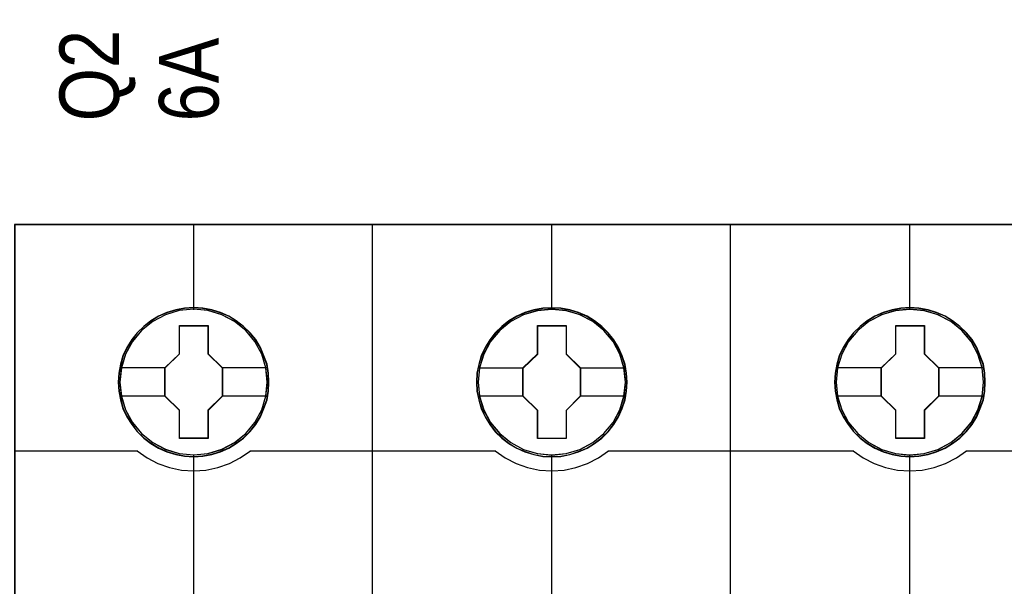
# Model space of a CAD drawing. Header units: millimetres. Extents: x -1290 to 1795, y -4192 to -1311.
# Tile 662 of 1056: x 1110.09 to 1119.99, y -2882.44 to -2876.75. Entities that reach past the tile are written whole.
import ezdxf

# ---------------------------------------------------------------- set-up
doc = ezdxf.new("R2010")
doc.units = ezdxf.units.MM
doc.layers.add('45', color=7, linetype='Continuous')
doc.layers.add('Aparatura', color=7, linetype='Continuous', lineweight=13)
doc.styles.get("Standard").update_dxf_attribs({"font": 'ARIALN.TTF', "width": 0.8})

# ---------------------------------------------------------------- blocks, each defined once
blk = doc.blocks.new('*U378')
at = {"layer": '45', "color": 7}
for points in [[(333.494761, -83.678926), (315.485844, -83.678926), (315.485844, -165.701694), (333.494761, -165.701694), (351.492541, -165.701694), (369.501457, -165.701694), (369.501457, -83.678926), (351.492541, -83.678926), (333.494761, -83.678926)], [(328.27944, -91.600049), (328.257084, -91.147317), (328.18443, -90.700106), (328.027944, -90.269458), (327.849102, -89.855373), (327.614373, -89.463374), (327.334933, -89.115543), (327.005194, -88.795317), (326.636334, -88.519261), (326.267473, -88.276331), (325.837136, -88.094134), (325.406799, -87.967148), (324.948518, -87.884332), (324.495825, -87.856726), (324.037544, -87.884332), (323.596029, -87.967148), (323.148926, -88.094134), (322.735355, -88.276331), (322.344139, -88.519261), (321.986456, -88.795317), (321.651129, -89.115543), (321.382866, -89.463374), (321.142548, -89.855373), (320.941352, -90.269458), (320.823987, -90.700106), (320.734566, -91.147317), (320.701033, -91.600049), (320.734566, -92.04726), (320.823987, -92.483429), (320.941352, -92.919598), (321.142548, -93.333683), (321.382866, -93.720162), (321.651129, -94.084556), (321.986456, -94.404781), (322.344139, -94.680838), (322.735355, -94.912725), (323.148926, -95.094922), (323.596029, -95.23295), (324.037544, -95.321288), (324.495825, -95.343373), (324.948518, -95.321288), (325.406799, -95.23295), (325.837136, -95.094922), (326.267473, -94.912725), (326.636334, -94.680838), (327.005194, -94.404781), (327.334933, -94.084556), (327.614373, -93.720162), (327.849102, -93.333683), (328.027944, -92.919598), (328.18443, -92.483429), (328.257084, -92.04726), (328.27944, -91.600049)], [(328.27944, -91.600049), (328.257084, -91.147317), (328.18443, -90.700106), (328.027944, -90.269458), (327.849102, -89.855373), (327.614373, -89.463374), (327.334933, -89.115543), (327.005194, -88.795317), (326.636334, -88.519261), (326.267473, -88.276331), (325.837136, -88.094134), (325.406799, -87.967148), (324.948518, -87.884332), (324.495825, -87.856726), (324.037544, -87.884332), (323.596029, -87.967148), (323.148926, -88.094134), (322.735355, -88.276331), (322.344139, -88.519261), (321.986456, -88.795317), (321.651129, -89.115543), (321.382866, -89.463374), (321.142548, -89.855373), (320.941352, -90.269458), (320.823987, -90.700106), (320.734566, -91.147317), (320.701033, -91.600049), (320.734566, -92.04726), (320.823987, -92.483429), (320.941352, -92.919598), (321.142548, -93.333683), (321.382866, -93.720162), (321.651129, -94.084556), (321.986456, -94.404781), (322.344139, -94.680838), (322.735355, -94.912725), (323.148926, -95.094922), (323.596029, -95.23295), (324.037544, -95.321288), (324.495825, -95.343373), (324.948518, -95.321288), (325.406799, -95.23295), (325.837136, -95.094922), (326.267473, -94.912725), (326.636334, -94.680838), (327.005194, -94.404781), (327.334933, -94.084556), (327.614373, -93.720162), (327.849102, -93.333683), (328.027944, -92.919598), (328.18443, -92.483429), (328.257084, -92.04726), (328.27944, -91.600049)], [(346.277483, -91.605435), (346.255127, -91.152703), (346.182471, -90.705492), (346.02598, -90.274844), (345.847133, -89.86076), (345.612397, -89.46876), (345.332949, -89.120929), (345.003201, -88.800703), (344.639919, -88.519126), (344.265459, -88.281718), (343.835109, -88.09952), (343.404759, -87.972534), (342.946465, -87.889718), (342.49376, -87.862112), (342.041054, -87.889718), (341.593938, -87.972534), (341.146821, -88.09952), (340.733239, -88.281718), (340.342012, -88.519126), (339.984319, -88.800703), (339.648981, -89.120929), (339.3863, -89.46876), (339.140386, -89.86076), (338.944773, -90.274844), (338.821816, -90.705492), (338.732392, -91.152703), (338.704448, -91.605435), (338.732392, -92.052647), (338.821816, -92.488815), (338.944773, -92.924984), (339.140386, -93.339069), (339.3863, -93.725548), (339.648981, -94.089942), (339.984319, -94.410167), (340.342012, -94.686224), (340.733239, -94.918111), (341.146821, -95.100308), (341.593938, -95.238336), (342.041054, -95.326674), (342.49376, -95.348759), (342.946465, -95.326674), (343.404759, -95.238336), (343.835109, -95.100308), (344.265459, -94.918111), (344.639919, -94.686224), (345.003201, -94.410167), (345.332949, -94.089942), (345.612397, -93.725548), (345.847133, -93.339069), (346.02598, -92.924984), (346.182471, -92.488815), (346.255127, -92.052647), (346.277483, -91.605435)], [(346.277483, -91.605435), (346.255127, -91.152703), (346.182471, -90.705492), (346.02598, -90.274844), (345.847133, -89.86076), (345.612397, -89.46876), (345.332949, -89.120929), (345.003201, -88.800703), (344.639919, -88.519126), (344.265459, -88.281718), (343.835109, -88.09952), (343.404759, -87.972534), (342.946465, -87.889718), (342.49376, -87.862112), (342.041054, -87.889718), (341.593938, -87.972534), (341.146821, -88.09952), (340.733239, -88.281718), (340.342012, -88.519126), (339.984319, -88.800703), (339.648981, -89.120929), (339.3863, -89.46876), (339.140386, -89.86076), (338.944773, -90.274844), (338.821816, -90.705492), (338.732392, -91.152703), (338.704448, -91.605435), (338.732392, -92.052647), (338.821816, -92.488815), (338.944773, -92.924984), (339.140386, -93.339069), (339.3863, -93.725548), (339.648981, -94.089942), (339.984319, -94.410167), (340.342012, -94.686224), (340.733239, -94.918111), (341.146821, -95.100308), (341.593938, -95.238336), (342.041054, -95.326674), (342.49376, -95.348759), (342.946465, -95.326674), (343.404759, -95.238336), (343.835109, -95.100308), (344.265459, -94.918111), (344.639919, -94.686224), (345.003201, -94.410167), (345.332949, -94.089942), (345.612397, -93.725548), (345.847133, -93.339069), (346.02598, -92.924984), (346.182471, -92.488815), (346.255127, -92.052647), (346.277483, -91.605435)], [(346.26137, -91.606333), (346.239104, -91.155446), (346.16674, -90.710058), (346.010878, -90.281166), (345.83275, -89.86877), (345.598957, -89.478368), (345.320632, -89.131955), (344.992209, -88.813035), (344.630387, -88.532606), (344.257432, -88.296165), (343.828812, -88.114711), (343.400192, -87.988243), (342.943739, -87.905763), (342.492853, -87.87827), (342.041967, -87.905763), (341.596648, -87.988243), (341.151328, -88.114711), (340.739408, -88.296165), (340.349753, -88.532606), (339.993497, -88.813035), (339.659508, -89.131955), (339.397882, -89.478368), (339.152957, -89.86877), (338.958129, -90.281166), (338.835667, -90.710058), (338.746603, -91.155446), (338.71877, -91.606333), (338.746603, -92.051721), (338.835667, -92.486112), (338.958129, -92.920503), (339.152957, -93.332899), (339.397882, -93.717802), (339.659508, -94.080711), (339.993497, -94.399631), (340.349753, -94.674562), (340.739408, -94.905504), (341.151328, -95.086958), (341.596648, -95.224424), (342.041967, -95.312401), (342.492853, -95.334396), (342.943739, -95.312401), (343.400192, -95.224424), (343.828812, -95.086958), (344.257432, -94.905504), (344.630387, -94.674562), (344.992209, -94.399631), (345.320632, -94.080711), (345.598957, -93.717802), (345.83275, -93.332899), (346.010878, -92.920503), (346.16674, -92.486112), (346.239104, -92.051721), (346.26137, -91.606333)], [(364.280897, -91.600049), (364.258537, -91.147317), (364.185865, -90.700106), (364.029342, -90.269458), (363.850458, -89.855373), (363.615673, -89.463374), (363.336168, -89.115543), (363.006351, -88.795317), (362.637403, -88.519261), (362.268455, -88.276331), (361.838017, -88.094134), (361.407578, -87.967148), (360.949188, -87.884332), (360.496389, -87.856726), (360.037999, -87.884332), (359.59638, -87.967148), (359.149171, -88.094134), (358.735503, -88.276331), (358.344194, -88.519261), (357.986427, -88.795317), (357.65102, -89.115543), (357.388285, -89.463374), (357.14232, -89.855373), (356.941076, -90.269458), (356.823683, -90.700106), (356.734241, -91.147317), (356.700701, -91.600049), (356.734241, -92.04726), (356.823683, -92.483429), (356.941076, -92.919598), (357.14232, -93.333683), (357.388285, -93.720162), (357.65102, -94.084556), (357.986427, -94.404781), (358.344194, -94.680838), (358.735503, -94.912725), (359.149171, -95.094922), (359.59638, -95.23295), (360.037999, -95.321288), (360.496389, -95.343373), (360.949188, -95.321288), (361.407578, -95.23295), (361.838017, -95.094922), (362.268455, -94.912725), (362.637403, -94.680838), (363.006351, -94.404781), (363.336168, -94.084556), (363.615673, -93.720162), (363.850458, -93.333683), (364.029342, -92.919598), (364.185865, -92.483429), (364.258537, -92.04726), (364.280897, -91.600049)], [(364.280897, -91.600049), (364.258537, -91.147317), (364.185865, -90.700106), (364.029342, -90.269458), (363.850458, -89.855373), (363.615673, -89.463374), (363.336168, -89.115543), (363.006351, -88.795317), (362.637403, -88.519261), (362.268455, -88.276331), (361.838017, -88.094134), (361.407578, -87.967148), (360.949188, -87.884332), (360.496389, -87.856726), (360.037999, -87.884332), (359.59638, -87.967148), (359.149171, -88.094134), (358.735503, -88.276331), (358.344194, -88.519261), (357.986427, -88.795317), (357.65102, -89.115543), (357.388285, -89.463374), (357.14232, -89.855373), (356.941076, -90.269458), (356.823683, -90.700106), (356.734241, -91.147317), (356.700701, -91.600049), (356.734241, -92.04726), (356.823683, -92.483429), (356.941076, -92.919598), (357.14232, -93.333683), (357.388285, -93.720162), (357.65102, -94.084556), (357.986427, -94.404781), (358.344194, -94.680838), (358.735503, -94.912725), (359.149171, -95.094922), (359.59638, -95.23295), (360.037999, -95.321288), (360.496389, -95.343373), (360.949188, -95.321288), (361.407578, -95.23295), (361.838017, -95.094922), (362.268455, -94.912725), (362.637403, -94.680838), (363.006351, -94.404781), (363.336168, -94.084556), (363.615673, -93.720162), (363.850458, -93.333683), (364.029342, -92.919598), (364.185865, -92.483429), (364.258537, -92.04726), (364.280897, -91.600049)], [(364.264784, -91.600049), (364.242519, -91.149271), (364.170156, -90.70399), (364.014298, -90.275201), (363.836175, -89.862904), (363.602389, -89.472597), (363.324071, -89.126267), (362.995656, -88.807424), (362.628277, -88.532559), (362.260898, -88.290678), (361.832289, -88.109268), (361.40368, -87.98283), (360.94724, -87.900371), (360.496365, -87.872884), (360.039924, -87.900371), (359.600183, -87.98283), (359.154875, -88.109268), (358.742965, -88.290678), (358.35332, -88.532559), (357.997074, -88.807424), (357.663093, -89.126267), (357.401474, -89.472597), (357.156555, -89.862904), (356.956166, -90.275201), (356.839273, -90.70399), (356.750212, -91.149271), (356.716813, -91.600049), (356.750212, -92.04533), (356.839273, -92.479616), (356.956166, -92.913902), (357.156555, -93.3262), (357.401474, -93.71101), (357.663093, -94.073831), (357.997074, -94.392674), (358.35332, -94.667539), (358.742965, -94.898426), (359.154875, -95.079836), (359.600183, -95.217269), (360.039924, -95.305225), (360.496365, -95.327214), (360.94724, -95.305225), (361.40368, -95.217269), (361.832289, -95.079836), (362.260898, -94.898426), (362.628277, -94.667539), (362.995656, -94.392674), (363.324071, -94.073831), (363.602389, -93.71101), (363.836175, -93.3262), (364.014298, -92.913902), (364.170156, -92.479616), (364.242519, -92.04533), (364.264784, -91.600049)], [(323.780515, -88.757996), (325.222224, -88.757996), (325.222224, -90.173565), (325.943078, -90.881349), (325.943078, -92.302448), (325.222224, -93.021291), (325.222224, -94.43133), (323.780515, -94.43133), (323.780515, -93.021291), (323.042766, -92.302448), (323.042766, -90.881349), (323.780515, -90.173565), (323.780515, -88.757996)], [(323.780515, -88.757996), (325.222224, -88.757996), (325.222224, -88.757996), (325.222224, -90.173565), (325.222224, -90.173565), (325.943078, -90.881349), (325.943078, -90.881349), (325.943078, -92.302448), (325.943078, -92.302448), (325.222224, -93.021291), (325.222224, -93.021291), (325.222224, -94.43133), (325.222224, -94.43133), (323.780515, -94.43133), (323.780515, -94.43133), (323.780515, -93.021291), (323.780515, -93.021291), (323.042766, -92.302448), (323.042766, -92.302448), (323.042766, -90.881349), (323.042766, -90.881349), (323.780515, -90.173565), (323.780515, -90.173565), (323.780515, -88.757996), (323.780515, -88.757996)], [(323.788431, -88.774154), (325.21412, -88.774154), (325.21412, -90.18166), (325.926965, -90.885412), (325.926965, -92.298416), (325.21412, -93.013165), (325.21412, -94.415172), (323.788431, -94.415172), (323.788431, -93.013165), (323.058879, -92.298416), (323.058879, -90.885412), (323.788431, -90.18166), (323.788431, -88.774154)], [(341.78354, -88.757996), (343.224486, -88.757996), (343.224486, -90.179059), (343.939331, -90.886825), (343.939331, -92.307887), (343.224486, -93.026713), (343.224486, -94.436716), (341.78354, -94.436716), (341.78354, -93.026713), (341.04618, -92.307887), (341.04618, -90.886825), (341.78354, -90.179059), (341.78354, -88.757996)], [(341.78354, -88.757996), (343.224486, -88.757996), (343.224486, -88.757996), (343.224486, -90.179059), (343.224486, -90.179059), (343.939331, -90.886825), (343.939331, -90.886825), (343.939331, -92.307887), (343.939331, -92.307887), (343.224486, -93.026713), (343.224486, -93.026713), (343.224486, -94.436716), (343.224486, -94.436716), (341.78354, -94.436716), (341.78354, -94.436716), (341.78354, -93.026713), (341.78354, -93.026713), (341.04618, -92.307887), (341.04618, -92.307887), (341.04618, -90.886825), (341.04618, -90.886825), (341.78354, -90.179059), (341.78354, -90.179059), (341.78354, -88.757996), (341.78354, -88.757996)], [(341.791896, -88.774154), (343.217684, -88.774154), (343.217684, -90.18713), (343.925008, -90.890869), (343.925008, -92.303844), (343.217684, -93.018579), (343.217684, -94.420558), (341.791896, -94.420558), (341.791896, -93.018579), (341.062293, -92.303844), (341.062293, -90.890869), (341.791896, -90.18713), (341.791896, -88.774154)], [(359.781325, -88.757996), (361.222272, -88.757996), (361.222272, -90.173565), (361.942745, -90.881349), (361.942745, -92.302448), (361.222272, -93.021291), (361.222272, -94.43133), (359.781325, -94.43133), (359.781325, -93.021291), (359.049595, -92.302448), (359.049595, -90.881349), (359.781325, -90.173565), (359.781325, -88.757996)], [(359.781325, -88.757996), (361.222272, -88.757996), (361.222272, -88.757996), (361.222272, -90.173565), (361.222272, -90.173565), (361.942745, -90.881349), (361.942745, -90.881349), (361.942745, -92.302448), (361.942745, -92.302448), (361.222272, -93.021291), (361.222272, -93.021291), (361.222272, -94.43133), (361.222272, -94.43133), (359.781325, -94.43133), (359.781325, -94.43133), (359.781325, -93.021291), (359.781325, -93.021291), (359.049595, -92.302448), (359.049595, -92.302448), (359.049595, -90.881349), (359.049595, -90.881349), (359.781325, -90.173565), (359.781325, -90.173565), (359.781325, -88.757996), (359.781325, -88.757996)], [(359.78974, -88.774154), (361.215528, -88.774154), (361.215528, -90.18166), (361.928422, -90.885412), (361.928422, -92.298416), (361.215528, -93.013165), (361.215528, -94.415172), (359.78974, -94.415172), (359.78974, -93.013165), (359.065708, -92.298416), (359.065708, -90.885412), (359.78974, -90.18166), (359.78974, -88.774154)]]:
    blk.add_lwpolyline(points, close=True, dxfattribs=at)
at = {"layer": '45', "color": 139}
for points in [[(333.494761, -83.678926), (315.485844, -83.678926), (315.485844, -165.701694), (333.494761, -165.701694), (351.492541, -165.701694), (369.501457, -165.701694), (369.501457, -83.678926), (351.492541, -83.678926), (333.494761, -83.678926)], [(333.50013, -83.695084), (315.501957, -83.695084), (315.501957, -165.685536), (333.50013, -165.685536), (351.487172, -165.685536), (369.485345, -165.685536), (369.485345, -83.695084), (351.487172, -83.695084), (333.50013, -83.695084)], [(328.195295, -91.594595), (328.122627, -90.876791), (327.915803, -90.192115), (327.574823, -89.557134), (327.116456, -88.999455), (326.551882, -88.552207), (325.909051, -88.215391), (325.210321, -88.005571), (324.489232, -87.939312), (323.768143, -88.005571), (323.080593, -88.215391), (322.437761, -88.552207), (321.873188, -88.999455), (321.414821, -89.557134), (321.073841, -90.192115), (320.855837, -90.876791), (320.788759, -91.594595), (320.855837, -92.306879), (321.073841, -92.997076), (321.414821, -93.621014), (321.873188, -94.178693), (322.437761, -94.631462), (323.080593, -94.968278), (323.768143, -95.18362), (324.489232, -95.2554), (325.210321, -95.18362), (325.909051, -94.968278), (326.551882, -94.631462), (327.116456, -94.178693), (327.574823, -93.621014), (327.915803, -92.997076), (328.122627, -92.306879), (328.195295, -91.594595)], [(328.202456, -91.594595), (328.129773, -90.876791), (327.922905, -90.192115), (327.576261, -89.562656), (327.112206, -89.004976), (326.558695, -88.552207), (325.915727, -88.220913), (325.216849, -88.005571), (324.495607, -87.939312), (323.774365, -88.005571), (323.075487, -88.220913), (322.438111, -88.552207), (321.879008, -89.004976), (321.409362, -89.562656), (321.06831, -90.192115), (320.861442, -90.876791), (320.788759, -91.594595), (320.861442, -92.306879), (321.06831, -92.997076), (321.409362, -93.626535), (321.879008, -94.184214), (322.438111, -94.636984), (323.075487, -94.9738), (323.774365, -95.18362), (324.495607, -95.2554), (325.216849, -95.18362), (325.915727, -94.9738), (326.558695, -94.636984), (327.112206, -94.184214), (327.576261, -93.626535), (327.922905, -92.997076), (328.129773, -92.306879), (328.202456, -91.594595)], [(346.198709, -91.594595), (346.120454, -90.876791), (345.913636, -90.192115), (345.572666, -89.562656), (345.114312, -89.004976), (344.549755, -88.552207), (343.906943, -88.220913), (343.213823, -88.005571), (342.487166, -87.939312), (341.766098, -88.005571), (341.078568, -88.220913), (340.435756, -88.552207), (339.871199, -89.004976), (339.412846, -89.562656), (339.071875, -90.192115), (338.859468, -90.876791), (338.786802, -91.594595), (338.859468, -92.306879), (339.071875, -92.997076), (339.412846, -93.626535), (339.871199, -94.184214), (340.435756, -94.636984), (341.078568, -94.9738), (341.766098, -95.18362), (342.487166, -95.2554), (343.213823, -95.18362), (343.906943, -94.9738), (344.549755, -94.636984), (345.114312, -94.184214), (345.572666, -93.626535), (345.913636, -92.997076), (346.120454, -92.306879), (346.198709, -91.594595)], [(346.198709, -91.599982), (346.126043, -90.882177), (345.919225, -90.197501), (345.572666, -89.56252), (345.108723, -89.004841), (344.555345, -88.552072), (343.912533, -88.220777), (343.213823, -88.010957), (342.492756, -87.944698), (341.771688, -88.010957), (341.072979, -88.220777), (340.435756, -88.552072), (339.876788, -89.004841), (339.412846, -89.56252), (339.066286, -90.197501), (338.859468, -90.882177), (338.786802, -91.599982), (338.859468, -92.312265), (339.066286, -93.002462), (339.412846, -93.6264), (339.876788, -94.184079), (340.435756, -94.636848), (341.072979, -94.973664), (341.771688, -95.189006), (342.492756, -95.260786), (343.213823, -95.189006), (343.912533, -94.973664), (344.555345, -94.636848), (345.108723, -94.184079), (345.572666, -93.6264), (345.919225, -93.002462), (346.126043, -92.312265), (346.198709, -91.599982)], [(364.196752, -91.599982), (364.124086, -90.882177), (363.917269, -90.197501), (363.576298, -89.56252), (363.106766, -89.004841), (362.553388, -88.552072), (361.910576, -88.220777), (361.211867, -88.010957), (360.490799, -87.944698), (359.769731, -88.010957), (359.071022, -88.220777), (358.433799, -88.552072), (357.874832, -89.004841), (357.410889, -89.56252), (357.064329, -90.197501), (356.857511, -90.882177), (356.784845, -91.599982), (356.857511, -92.312265), (357.064329, -93.002462), (357.410889, -93.6264), (357.874832, -94.184079), (358.433799, -94.636848), (359.071022, -94.973664), (359.769731, -95.189006), (360.490799, -95.260786), (361.211867, -95.189006), (361.910576, -94.973664), (362.553388, -94.636848), (363.106766, -94.184079), (363.576298, -93.6264), (363.917269, -93.002462), (364.124086, -92.312265), (364.196752, -91.599982)], [(364.196752, -91.594595), (364.118494, -90.876791), (363.91167, -90.192115), (363.57069, -89.562656), (363.112324, -89.004976), (362.54775, -88.552207), (361.904918, -88.220913), (361.211779, -88.005571), (360.490689, -87.939312), (359.76401, -88.005571), (359.07646, -88.220913), (358.433629, -88.552207), (357.869055, -89.004976), (357.410688, -89.562656), (357.069708, -90.192115), (356.857294, -90.876791), (356.790216, -91.594595), (356.857294, -92.306879), (357.069708, -92.997076), (357.410688, -93.626535), (357.869055, -94.184214), (358.433629, -94.636984), (359.07646, -94.9738), (359.76401, -95.18362), (360.490689, -95.2554), (361.211779, -95.18362), (361.904918, -94.9738), (362.54775, -94.636984), (363.112324, -94.184214), (363.57069, -93.626535), (363.91167, -92.997076), (364.118494, -92.306879), (364.196752, -91.594595)]]:
    blk.add_lwpolyline(points, close=True, dxfattribs=at)
for points in [[(324.478599, -83.678926), (324.478599, -87.966243)], [(333.483887, -102.478129), (333.483887, -83.678926)], [(342.476643, -83.678926), (342.476643, -87.966243)], [(351.469398, -102.478129), (351.469398, -83.678926)], [(360.474686, -83.678926), (360.474686, -87.966243)], [(315.485844, -95.041752), (321.685707, -95.041752)], [(321.651691, -95.041752), (322.155514, -95.393824), (322.698524, -95.677753), (323.28072, -95.887861), (323.87971, -96.018468), (324.495494, -96.052539), (325.111278, -96.018468), (325.715866, -95.887861), (326.292464, -95.677753), (326.835473, -95.393824), (327.344895, -95.041752)], [(324.478599, -95.233856), (324.478599, -102.478129)], [(327.310879, -95.041752), (339.68196, -95.041752)], [(339.649734, -95.041752), (340.153578, -95.393824), (340.696609, -95.677753), (341.278828, -95.887861), (341.877842, -96.018468), (342.493651, -96.052539), (343.109459, -96.018468), (343.708473, -95.887861), (344.290692, -95.677753), (344.833724, -95.393824), (345.337567, -95.041752)], [(342.476643, -95.233856), (342.476643, -102.478129)], [(345.303551, -95.041752), (357.674632, -95.041752)], [(357.642407, -95.041752), (358.151828, -95.393824), (358.694838, -95.677753), (359.271435, -95.887861), (359.876023, -96.018468), (360.491808, -96.052539), (361.107592, -96.018468), (361.706582, -95.887861), (362.283179, -95.677753), (362.831787, -95.393824), (363.33561, -95.041752)], [(360.474686, -95.233856), (360.474686, -102.478129)], [(363.301594, -95.041752), (369.501457, -95.041752)]]:
    blk.add_lwpolyline(points, dxfattribs=at)
at = {"layer": '45', "color": 59}
blk.add_lwpolyline([(333.483887, -102.478129), (333.483887, -83.678926)], dxfattribs=at)
blk.add_lwpolyline([(328.263327, -91.600049), (328.241061, -91.149271), (328.168699, -90.70399), (328.012841, -90.275201), (327.834718, -89.862904), (327.600931, -89.472597), (327.322614, -89.126267), (326.994199, -88.807424), (326.62682, -88.532559), (326.259441, -88.290678), (325.830832, -88.109268), (325.402223, -87.98283), (324.945782, -87.900371), (324.494908, -87.872884), (324.038467, -87.900371), (323.598725, -87.98283), (323.153417, -88.109268), (322.741507, -88.290678), (322.351863, -88.532559), (321.995616, -88.807424), (321.661635, -89.126267), (321.394451, -89.472597), (321.155098, -89.862904), (320.954709, -90.275201), (320.837816, -90.70399), (320.748754, -91.149271), (320.715356, -91.600049), (320.748754, -92.04533), (320.837816, -92.479616), (320.954709, -92.913902), (321.155098, -93.3262), (321.394451, -93.71101), (321.661635, -94.073831), (321.995616, -94.392674), (322.351863, -94.667539), (322.741507, -94.898426), (323.153417, -95.079836), (323.598725, -95.217269), (324.038467, -95.305225), (324.494908, -95.327214), (324.945782, -95.305225), (325.402223, -95.217269), (325.830832, -95.079836), (326.259441, -94.898426), (326.62682, -94.667539), (326.994199, -94.392674), (327.322614, -94.073831), (327.600931, -93.71101), (327.834718, -93.3262), (328.012841, -92.913902), (328.168699, -92.479616), (328.241061, -92.04533), (328.263327, -91.600049)], close=True, dxfattribs=at)
at = {"layer": '45', "color": 7}
for points in [[(320.772646, -90.869338), (323.076782, -90.869338)], [(325.909062, -90.869338), (328.207827, -90.869338)], [(338.77606, -90.874724), (341.080196, -90.874724)], [(343.907105, -90.874724), (346.20587, -90.874724)], [(356.774104, -90.869338), (359.083611, -90.869338)], [(361.910519, -90.869338), (364.209284, -90.869338)], [(320.772646, -92.282286), (323.076782, -92.282286)], [(325.909062, -92.282286), (328.207827, -92.282286)], [(338.77606, -92.287672), (341.080196, -92.287672)], [(343.907105, -92.287672), (346.20587, -92.287672)], [(356.774104, -92.282286), (359.083611, -92.282286)], [(361.910519, -92.282286), (364.209284, -92.282286)]]:
    blk.add_lwpolyline(points, dxfattribs=at)

msp = doc.modelspace()

# ---------------------------------------------------------------- block references
at = {"layer": 'Aparatura', "color": 7, "lineweight": 13}
ref = msp.add_blockref('*U378', (1046.9424, -2862.0686), dxfattribs=dict(at, xscale=0.2, yscale=0.2, zscale=0.2))
ref.add_attrib('Oznaczenie', 'Q2', (1111.0924, -2877.7686), dxfattribs={"layer": '0', "height": 0.6, "rotation": 90, "flags": 2})
ref.add_attrib('Pr¹d znamionowy', '6A', (1112.0924, -2877.7686), dxfattribs={"layer": '0', "height": 0.6, "rotation": 90, "flags": 2})

doc.saveas('drawing.dxf')
